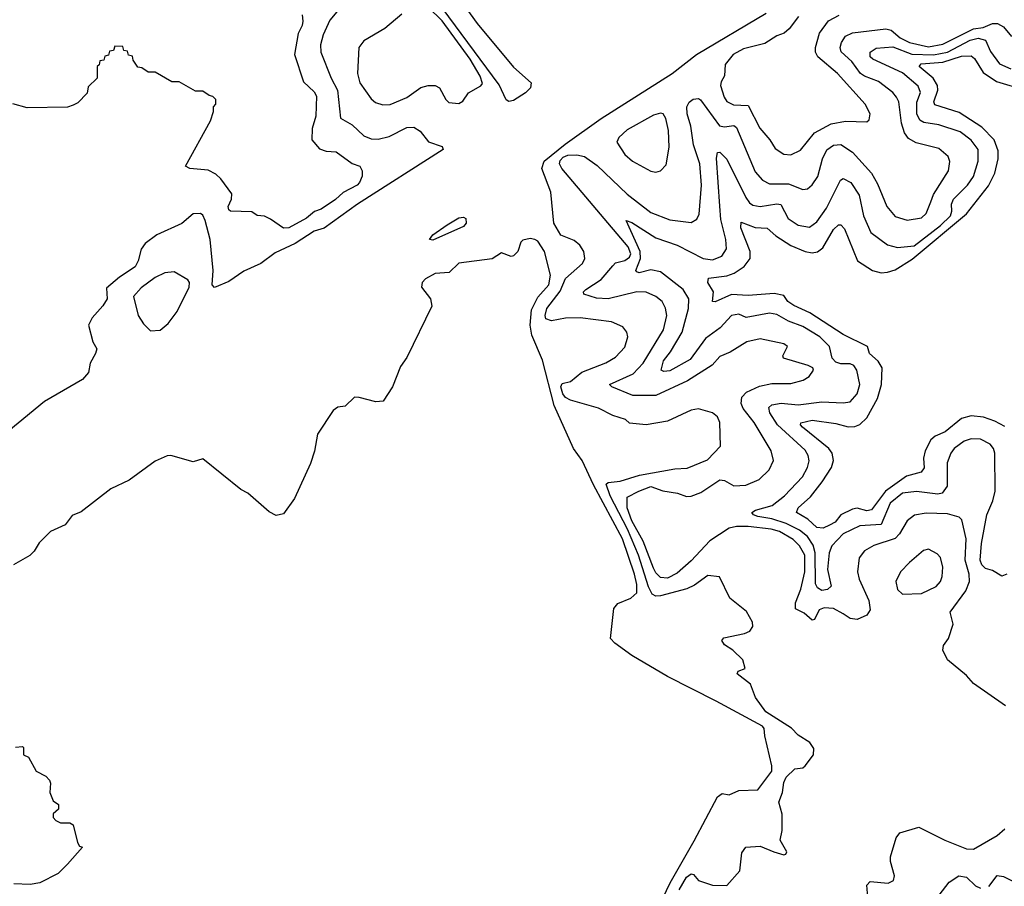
# Model space of a CAD drawing. Extents: x 1954678 to 2060275, y 904822 to 1016299.
# Tile 445 of 467: x 2030353 to 2034505, y 1009570 to 1013222. Entities that reach past the tile are written whole.
import ezdxf

# ---------------------------------------------------------------- set-up
doc = ezdxf.new("R2010")
doc.units = 0

msp = doc.modelspace()

# ---------------------------------------------------------------- linework, layer by layer
at = {"layer": '0CON20XD'}
for points in [[(2032205, 1013314.1), (2032281.9, 1013205), (2032435, 1013021.8), (2032510, 1012955), (2032506.9, 1012935), (2032486.4, 1012913.6), (2032435, 1012881.5), (2032415, 1012877.3), (2032405, 1012883.8), (2032375, 1012947.4), (2032110.1, 1013305)], [(2031885, 1012862.7), (2031915, 1012864.6), (2031985, 1012893.8), (2032045, 1012935.3), (2032075.3, 1012944.7), (2032105, 1012944.1), (2032123.3, 1012935), (2032150, 1012885), (2032162.6, 1012872.6), (2032205, 1012868.1), (2032221.2, 1012878.8), (2032245, 1012913.3), (2032297.5, 1012942.5), (2032305, 1012953.3), (2032295, 1012983.3), (2032253.3, 1013055), (2032135, 1013216.1), (2032075, 1013274.6)], [(2031690, 1013255), (2031660.8, 1013219.2), (2031632.3, 1013157.7), (2031621.1, 1013115), (2031622.9, 1013085), (2031666.2, 1012975), (2031693.7, 1012925), (2031706.5, 1012806.5), (2031755, 1012778.5), (2031805, 1012732.5), (2031835, 1012719.7), (2031865, 1012718.6), (2031910.8, 1012729.2), (2031985, 1012767.5), (2032015, 1012769.1), (2032041.9, 1012751.9), (2032076.5, 1012706.5), (2032135, 1012687.7), (2032138.7, 1012675), (2031778.2, 1012445), (2031636.5, 1012343.5), (2031595, 1012330), (2031515, 1012279.1), (2031431.1, 1012238.9), (2031370, 1012195), (2031297.8, 1012162.2), (2031235, 1012118.3), (2031175, 1012093.8), (2031164.7, 1012104.7), (2031168.5, 1012165), (2031156, 1012295), (2031136, 1012376), (2031125, 1012398.1), (2031115, 1012404.4), (2031085, 1012404.3), (2031037.5, 1012362.5), (2030931.4, 1012315), (2030882, 1012278), (2030864.8, 1012255.2), (2030853.1, 1012205), (2030840.2, 1012179.8), (2030773.7, 1012136.3), (2030719.1, 1012090.9), (2030722.2, 1012045), (2030704.5, 1012015.5), (2030659.4, 1011965), (2030642.9, 1011935), (2030661.2, 1011865), (2030678, 1011835), (2030673.5, 1011815), (2030650, 1011775), (2030643.8, 1011735), (2030618.1, 1011705), (2030457.3, 1011612.7), (2030235, 1011431)], [(2031545, 1013242.5), (2031547.5, 1013215), (2031545, 1013197.5), (2031527.2, 1013162.8), (2031512, 1013075), (2031550.3, 1012960.3), (2031595, 1012918), (2031605, 1012900), (2031602.5, 1012815), (2031586.7, 1012763.3), (2031585.7, 1012715.7), (2031617.5, 1012677.5), (2031645, 1012668), (2031687.5, 1012665), (2031755.8, 1012615.8), (2031787.5, 1012605), (2031797.5, 1012585), (2031797, 1012563), (2031786.7, 1012535), (2031776.7, 1012525), (2031716.7, 1012493.3), (2031685, 1012463.8), (2031625, 1012424), (2031595.9, 1012414.1), (2031562.5, 1012385), (2031487.5, 1012345), (2031465, 1012343.3), (2031410.7, 1012380.7), (2031385, 1012393.3), (2031355, 1012396.7), (2031331.7, 1012411.7), (2031242.5, 1012415), (2031235, 1012420), (2031232, 1012435), (2031246.7, 1012465), (2031248, 1012488), (2031201.7, 1012551.7), (2031180.5, 1012570.5), (2031147.3, 1012587.3), (2031070, 1012595), (2031052.5, 1012605), (2031157.5, 1012795), (2031170, 1012835), (2031170, 1012855), (2031180, 1012865), (2031180, 1012885), (2031168.3, 1012898.3), (2031151.7, 1012901.7), (2031125, 1012920), (2031095, 1012920), (2031025, 1012960), (2030995, 1012960), (2030925, 1013000), (2030895, 1013000), (2030868.3, 1013018.3), (2030851.7, 1013021.7), (2030831.7, 1013051.7), (2030828.3, 1013068.3), (2030811.7, 1013071.7), (2030808.3, 1013088.3), (2030791.7, 1013091.7), (2030788.3, 1013108.3), (2030755, 1013110), (2030748.3, 1013091.7), (2030731.7, 1013088.3), (2030728.3, 1013071.7), (2030711.7, 1013068.3), (2030708.3, 1013051.7), (2030691.7, 1013048.3), (2030688.3, 1013031.7), (2030680, 1013025), (2030680, 1012975), (2030641.7, 1012938.3), (2030638.3, 1012911.7), (2030598.3, 1012871.7), (2030578.3, 1012861.7), (2030555, 1012853.3), (2030385, 1012850.8), (2030325, 1012867.1)], [(2031965, 1013244.4), (2031893.1, 1013185), (2031805, 1013131.9), (2031783.1, 1013105), (2031778.2, 1012995), (2031787.9, 1012955), (2031835, 1012888.6), (2031852.9, 1012872.9), (2031885, 1012862.7)], [(2033134.3, 1009555), (2033165, 1009609.1), (2033185, 1009622.9), (2033195, 1009620), (2033215, 1009594.5), (2033275, 1009574.6), (2033335, 1009573.5), (2033389.1, 1009635), (2033398, 1009712), (2033414.5, 1009735.5), (2033475, 1009739.7), (2033532.9, 1009715), (2033575, 1009703.3), (2033584.1, 1009705.9), (2033588, 1009715), (2033559.6, 1009765), (2033568.5, 1009805), (2033568.8, 1009875), (2033554.2, 1009925), (2033570, 1009965), (2033575, 1010007.5), (2033585, 1010030), (2033621.2, 1010065), (2033655, 1010070), (2033665, 1010077.5), (2033700.9, 1010125), (2033701.7, 1010151.7), (2033685, 1010176.2), (2033635, 1010206.9), (2033607.2, 1010237.2), (2033500, 1010305), (2033456.4, 1010366.4), (2033435, 1010422.5), (2033378.8, 1010465), (2033382.7, 1010477.3), (2033411.7, 1010488.3), (2033402.5, 1010525), (2033360, 1010565), (2033325, 1010588), (2033314.1, 1010605.9), (2033322.1, 1010617.9), (2033410, 1010635), (2033431.2, 1010645), (2033443.8, 1010665), (2033443.6, 1010683.6), (2033418.3, 1010728.3), (2033347.5, 1010785), (2033303.8, 1010873.8), (2033255, 1010880), (2033198.8, 1010838.8), (2033166.5, 1010823.5), (2033055.4, 1010794.6), (2033035, 1010793), (2033020.7, 1010800.7), (2033005, 1010832.8), (2032963.1, 1010965), (2032915.6, 1011075), (2032843.2, 1011215), (2032825.4, 1011265), (2032835, 1011272.2), (2032885, 1011277), (2032967, 1011303), (2033115, 1011329.3), (2033167.2, 1011332.8), (2033253.1, 1011366.9), (2033308.8, 1011425), (2033305.6, 1011525), (2033295, 1011548), (2033275, 1011565.7), (2033215, 1011582.2), (2033185, 1011576.4), (2033085, 1011529.6), (2032995, 1011514.2), (2032925, 1011521.4), (2032907.2, 1011537.2), (2032854.2, 1011554.2), (2032794.2, 1011585), (2032675, 1011618.8), (2032655, 1011629.6), (2032642.7, 1011645), (2032634.7, 1011675.3), (2032640.5, 1011689.5), (2032675, 1011697.9), (2032724.1, 1011735.9), (2032824.3, 1011775.7), (2032865, 1011800.4), (2032905, 1011842.5), (2032918.1, 1011885), (2032913.1, 1011905), (2032896.9, 1011926.9), (2032848.1, 1011948.1), (2032715.8, 1011965.8), (2032655, 1011964.7), (2032595, 1011953), (2032571.9, 1011961.8), (2032568.5, 1011975), (2032576.5, 1012005), (2032632.3, 1012077.7), (2032655, 1012131.8), (2032725.6, 1012195), (2032735.5, 1012215), (2032731.5, 1012245), (2032715, 1012271.9), (2032691.5, 1012291.5), (2032635, 1012314.1), (2032604.9, 1012365), (2032592.3, 1012495), (2032554.2, 1012595), (2032565, 1012625.2), (2032653.5, 1012696.5), (2032805.2, 1012805), (2033104.7, 1012995), (2033207.3, 1013075), (2033501, 1013249)], [(2033637.5, 1013235), (2033597.1, 1013182.9), (2033576.7, 1013165), (2033545, 1013152.9), (2033495, 1013121.5), (2033405, 1013098.6), (2033361.8, 1013075), (2033327.7, 1013032.3), (2033325.4, 1012985), (2033310.3, 1012959.7), (2033308.8, 1012945), (2033323.7, 1012895), (2033335, 1012877.1), (2033362.6, 1012862.6), (2033425, 1012860.7), (2033474.2, 1012764.2), (2033516.7, 1012715), (2033538.3, 1012678.3), (2033574.7, 1012654.7), (2033605, 1012652.7)], [(2033605, 1012652.7), (2033645, 1012672.5), (2033704.6, 1012745), (2033775, 1012782.6), (2033834.7, 1012794.7), (2033925, 1012790.8), (2033935, 1012800), (2033939.2, 1012825), (2033917.5, 1012865), (2033801.3, 1012995), (2033718.9, 1013065), (2033708.5, 1013085), (2033708.1, 1013105), (2033725.6, 1013165), (2033763.1, 1013216.9), (2033809.1, 1013240.9)], [(2034510.1, 1010330.1), (2034375.3, 1010425.3), (2034345, 1010458.9), (2034265, 1010524.4), (2034246.2, 1010565), (2034248.8, 1010585), (2034268.8, 1010615), (2034288.6, 1010675), (2034276.5, 1010725), (2034342.3, 1010815), (2034357.8, 1010855), (2034356.4, 1010885), (2034340.3, 1010945), (2034343.3, 1011035), (2034326.2, 1011115), (2034315, 1011126.2), (2034265, 1011140), (2034175, 1011142.6), (2034125.8, 1011134.2), (2034095, 1011110.5), (2034063.3, 1011055), (2034045, 1011036.1), (2033954.3, 1011005.7), (2033915, 1010983.3), (2033893.1, 1010955), (2033885.4, 1010895), (2033892.5, 1010865), (2033934, 1010774), (2033939.3, 1010735), (2033925, 1010712.8), (2033885, 1010694.5), (2033855, 1010698.5), (2033825, 1010718.3), (2033785, 1010740.8), (2033745, 1010744.2), (2033724.6, 1010735), (2033705.2, 1010694.8), (2033695, 1010691.3), (2033660.8, 1010720.8), (2033625, 1010739.2), (2033624.1, 1010764.1), (2033647.1, 1010822.9), (2033663.7, 1010895), (2033664.1, 1010965), (2033641.7, 1011005), (2033615, 1011031.2), (2033557.5, 1011065), (2033521.9, 1011075), (2033425, 1011086.4), (2033375, 1011086.8), (2033345, 1011079.6), (2033263.8, 1011026.2), (2033185, 1010941.1), (2033125, 1010889.8), (2033085, 1010868.1), (2033055, 1010872.1), (2033035, 1010891.3), (2033025, 1010911.1), (2032981.8, 1011025), (2032935, 1011110.2), (2032914.3, 1011165), (2032915, 1011210), (2032963.3, 1011235), (2033015, 1011254.3), (2033065, 1011236.4), (2033126.6, 1011226.6), (2033165, 1011213.4), (2033185, 1011213.9), (2033225, 1011229.6), (2033305, 1011283.4), (2033325, 1011279.6), (2033365, 1011257.3), (2033415, 1011260), (2033471.4, 1011285), (2033513.5, 1011325), (2033531.8, 1011365), (2033521.8, 1011405), (2033450.3, 1011525), (2033403.9, 1011583.9), (2033395.7, 1011605), (2033398.5, 1011631.5), (2033417.6, 1011652.4), (2033472.9, 1011677.1), (2033525, 1011688.9), (2033605, 1011688.2), (2033657, 1011703), (2033682.2, 1011717.8), (2033700.8, 1011745), (2033697.1, 1011755), (2033678, 1011765), (2033574.2, 1011795), (2033571.4, 1011805), (2033590, 1011845), (2033575, 1011856.1), (2033475, 1011877.6), (2033419.2, 1011865), (2033348.8, 1011821.2), (2033305, 1011802.5), (2033273.4, 1011766.6), (2033169.3, 1011700.7), (2033035, 1011638.4), (2032937.9, 1011637.9), (2032850, 1011675), (2032840.8, 1011685), (2032940.2, 1011729.8), (2032981.9, 1011775), (2033068.3, 1011915), (2033082.1, 1011975), (2033076.6, 1012006.6), (2033062.1, 1012035), (2033035.6, 1012055.6), (2032995, 1012073.4), (2032955, 1012075.2), (2032835, 1012046.1), (2032785, 1012048.9), (2032731.9, 1012065), (2032730.5, 1012075), (2032740.4, 1012085), (2032805, 1012126.4), (2032853.6, 1012185), (2032865, 1012197.6), (2032905, 1012207.1), (2032925, 1012220.6), (2032929.4, 1012235), (2032919, 1012265), (2032639.1, 1012595), (2032629.1, 1012615), (2032632, 1012628), (2032645, 1012642.4), (2032665, 1012650.4), (2032702.6, 1012652.6), (2032735, 1012644.7), (2032787.5, 1012607.5), (2032915, 1012486.9), (2033015, 1012408.7), (2033095, 1012378.1), (2033185, 1012367.3), (2033208.6, 1012381.4), (2033218.1, 1012401.9), (2033228.3, 1012525), (2033220.8, 1012615), (2033194.4, 1012695), (2033183.2, 1012773.2), (2033168, 1012825), (2033166.7, 1012855), (2033176.3, 1012873.7), (2033193.2, 1012886.8), (2033215, 1012889.5), (2033224.4, 1012884.4), (2033304.5, 1012774.5), (2033325, 1012770.2), (2033365, 1012776.4), (2033375, 1012767.8), (2033455, 1012580.5), (2033485.5, 1012545), (2033515, 1012529.4), (2033595, 1012530.4), (2033655, 1012506.8), (2033675, 1012509.2), (2033695, 1012526.4), (2033719, 1012561), (2033738.7, 1012635), (2033756.2, 1012673.8), (2033785, 1012692.9), (2033815, 1012696.4), (2033864.1, 1012664.1), (2033945.2, 1012575.2), (2033970.4, 1012530.4), (2034008.9, 1012435), (2034045, 1012392.3), (2034095, 1012376.7), (2034155, 1012387.3), (2034175.4, 1012405), (2034194.6, 1012454.6), (2034205.9, 1012485), (2034268.8, 1012585), (2034274.6, 1012624.6), (2034267.5, 1012645), (2034228.9, 1012678.9), (2034132.6, 1012702.6), (2034100.8, 1012720.8), (2034084.4, 1012744.4), (2034070.7, 1012785), (2034060.2, 1012875), (2034050.7, 1012895), (2034034.6, 1012914.6), (2033975, 1012961.2), (2033915, 1012983.1), (2033898.3, 1012995), (2033861.7, 1013045), (2033816.4, 1013086.4), (2033812.6, 1013105), (2033818.6, 1013125), (2033835, 1013152.8), (2033865, 1013166.3), (2034005, 1013183.5), (2034027.9, 1013177.9), (2034066, 1013145), (2034104.5, 1013125), (2034185, 1013107.7), (2034245, 1013118.4), (2034375, 1013182.8), (2034415, 1013188.8), (2034455, 1013205.3), (2034476.2, 1013205), (2034501.4, 1013191.4), (2034535, 1013150.6)], [(2034515, 1010885.3), (2034495, 1010877.8), (2034455, 1010901.4), (2034425, 1010909.5), (2034409.7, 1010925), (2034403.4, 1010945), (2034409.3, 1011015), (2034430.5, 1011135), (2034456.5, 1011195), (2034466, 1011235), (2034464.8, 1011394.8), (2034459.7, 1011415), (2034445, 1011432.7), (2034405, 1011454.7), (2034365, 1011455.8), (2034335, 1011446.5), (2034293.8, 1011415), (2034278.9, 1011395), (2034263.2, 1011355), (2034263.6, 1011256.4), (2034243.3, 1011226.7), (2034225, 1011222.7), (2034135, 1011234), (2034075, 1011227.1), (2034022.9, 1011185), (2033985.9, 1011094.1), (2033895, 1011089.4), (2033824.8, 1011055.2), (2033777.5, 1011005), (2033766.2, 1010975), (2033759.8, 1010905), (2033774.5, 1010835), (2033759.8, 1010820.3), (2033735, 1010816.2), (2033717.3, 1010827.3), (2033708.9, 1010845), (2033708, 1010975), (2033698.4, 1011008.4), (2033674.9, 1011044.9), (2033641.1, 1011071.1), (2033585, 1011099.2), (2033525, 1011118.6), (2033465, 1011128.3), (2033447.8, 1011135), (2033440.8, 1011145), (2033455.3, 1011154.7), (2033525.6, 1011175), (2033578.4, 1011215), (2033653.3, 1011295), (2033675.3, 1011335), (2033682.5, 1011362.5), (2033678.4, 1011385), (2033665, 1011407.3), (2033547.8, 1011515), (2033515.6, 1011565), (2033511.8, 1011588.2), (2033525, 1011599.5), (2033564.2, 1011605.8), (2033635, 1011599.6), (2033735, 1011611.5), (2033825, 1011607.3), (2033855, 1011612.1), (2033884.6, 1011645), (2033895.4, 1011685), (2033883.5, 1011745), (2033870.4, 1011765), (2033855, 1011772.2), (2033815, 1011771.6), (2033795, 1011778.1), (2033778.5, 1011795), (2033767.8, 1011845), (2033726.6, 1011885), (2033655, 1011928.5), (2033595, 1011951.1), (2033545, 1011979.5), (2033515, 1011984.8), (2033416.3, 1011966.3), (2033385, 1011981.5), (2033355, 1011975.9), (2033307, 1011923), (2033245, 1011879.1), (2033180.5, 1011789.5), (2033095, 1011741.7), (2033068.7, 1011738.7), (2033057.5, 1011745), (2033068.1, 1011785), (2033097.8, 1011822.2), (2033147.2, 1011905), (2033172.7, 1012005), (2033175, 1012046.2), (2033151.2, 1012085), (2033055, 1012159.7), (2033015, 1012167.4), (2032965.5, 1012155.5), (2032955, 1012158.6), (2032951.2, 1012165), (2032970.8, 1012215), (2032969.3, 1012245), (2032910, 1012375), (2032935, 1012367.5), (2033035, 1012302.8), (2033125, 1012272.3), (2033235.6, 1012215), (2033275, 1012210.2), (2033313.6, 1012225), (2033333.6, 1012256.4), (2033331.1, 1012295), (2033310.2, 1012380.2), (2033306, 1012436), (2033291.2, 1012638.8), (2033295, 1012662), (2033305, 1012663.3), (2033335, 1012633.5), (2033415, 1012471.8), (2033430.6, 1012450.6), (2033445, 1012440.8), (2033475, 1012434.2), (2033545, 1012446), (2033563, 1012443), (2033593.9, 1012383.9), (2033635, 1012355.8), (2033683.1, 1012346.9), (2033715, 1012370), (2033755, 1012428.2), (2033813.9, 1012545), (2033825, 1012552.3), (2033857.3, 1012535), (2033892.5, 1012482.5), (2033910.5, 1012395), (2033941.5, 1012325), (2034012.9, 1012272.9), (2034055, 1012262.4), (2034125, 1012268.8), (2034235.9, 1012354.1), (2034277.4, 1012395), (2034283.9, 1012415), (2034282.2, 1012445), (2034290.2, 1012465), (2034350.2, 1012525), (2034375, 1012560.9), (2034394.3, 1012625), (2034394.3, 1012675), (2034365, 1012714.7), (2034318.8, 1012748.8), (2034228.4, 1012778.4), (2034165, 1012788.4), (2034148.2, 1012798.2), (2034136.5, 1012825), (2034135.6, 1012874.4), (2034151.1, 1012915), (2034141.9, 1012941.9), (2034075, 1012998.2), (2033950.4, 1013055), (2033939.7, 1013065), (2033939.8, 1013085), (2033965, 1013102.3), (2034035, 1013107.8), (2034115, 1013076), (2034206.8, 1013073.2), (2034265, 1013085.4), (2034361.1, 1013135), (2034395, 1013143.3), (2034425, 1013134.7), (2034446.9, 1013086.9), (2034484.7, 1013035), (2034532.9, 1013015)], [(2034507.2, 1011507.2), (2034465, 1011530.5), (2034417.5, 1011547.5), (2034365, 1011552), (2034325, 1011541.9), (2034255.5, 1011484.5), (2034213.4, 1011466.6), (2034195, 1011451.7), (2034171, 1011405), (2034164, 1011374), (2034166.3, 1011333.7), (2034154.3, 1011315.7), (2034092, 1011298), (2034004.4, 1011235.6), (2033945, 1011155.9), (2033925, 1011151.8), (2033885, 1011164.1), (2033865, 1011160), (2033815, 1011135.6), (2033792.3, 1011105), (2033767.9, 1011092.1), (2033740.5, 1011079.5), (2033715, 1011081.7), (2033676.6, 1011116.6), (2033628.2, 1011145), (2033635.3, 1011165), (2033688, 1011212), (2033737.2, 1011275), (2033776.1, 1011335), (2033784.8, 1011365), (2033779.3, 1011395), (2033764.3, 1011415), (2033653.4, 1011505), (2033645.4, 1011515), (2033647.5, 1011522.5), (2033695, 1011534.8), (2033795, 1011520.4), (2033845.9, 1011505.9), (2033875, 1011507.7), (2033895, 1011516.7), (2033925.4, 1011544.6), (2033970.5, 1011625), (2033987.5, 1011685), (2033989.5, 1011755), (2033973.6, 1011783.6), (2033936.4, 1011815), (2033928.5, 1011845), (2033825, 1011895.9), (2033685, 1011987.2), (2033616.8, 1012016.8), (2033591.8, 1012035), (2033575, 1012059.2), (2033535, 1012067.9), (2033425, 1012059.1), (2033355, 1012064.1), (2033285, 1012032.9), (2033274, 1012034), (2033278.4, 1012075), (2033254.6, 1012115), (2033256.9, 1012133.1), (2033335, 1012142.5), (2033366.1, 1012153.9), (2033408, 1012182), (2033433.8, 1012215), (2033433.1, 1012245), (2033393.3, 1012345), (2033395, 1012368.9), (2033455, 1012346.7), (2033505, 1012342.9), (2033540.8, 1012310.8), (2033605, 1012270), (2033664.8, 1012244.8), (2033695, 1012238.7), (2033716.8, 1012243.2), (2033739.7, 1012260.3), (2033785, 1012338.2), (2033805, 1012357.5), (2033815, 1012357.5), (2033830.9, 1012340.9), (2033886.2, 1012205), (2033948.6, 1012165), (2033985, 1012155.3), (2034012.8, 1012157.2), (2034045, 1012168), (2034116.7, 1012213.3), (2034345.9, 1012404.1), (2034437.9, 1012522.1), (2034465.1, 1012574.9), (2034479.4, 1012635), (2034479.3, 1012669.3), (2034462.6, 1012715), (2034409.4, 1012769.4), (2034315, 1012830.5), (2034212.3, 1012862.3), (2034207.6, 1012875), (2034223.9, 1012925), (2034222.8, 1012945), (2034204.8, 1012975), (2034146.2, 1013025), (2034154.9, 1013035.1), (2034245, 1013043.1), (2034325, 1013067.4), (2034365, 1013068.8), (2034378.6, 1013058.6), (2034415, 1012998.8), (2034471.3, 1012961.3), (2034594.6, 1012924.6)], [(2033035, 1012579.4), (2033055, 1012584.2), (2033079.7, 1012610.3), (2033092.1, 1012685), (2033088.7, 1012755), (2033077.9, 1012805), (2033066.5, 1012825), (2033055, 1012827.8), (2033025, 1012819.8), (2032915, 1012757.9), (2032880, 1012725), (2032871.5, 1012705), (2032905, 1012653.1), (2032937.5, 1012625), (2033015, 1012583.3), (2033035, 1012579.4)], [(2032095, 1012292.9), (2032081.2, 1012295), (2032095.6, 1012315), (2032155, 1012358), (2032205, 1012387.1), (2032225, 1012389.6), (2032234.6, 1012384.6), (2032236.4, 1012365), (2032225, 1012350.5), (2032095, 1012292.9)], [(2033005, 1009394), (2033095.6, 1009585), (2033197.8, 1009762.2), (2033295, 1009947.2), (2033315, 1009961.5), (2033345, 1009955.8), (2033385, 1009973.8), (2033465, 1009976.2), (2033524.5, 1010055), (2033525, 1010077.5), (2033494.5, 1010205), (2033492.9, 1010235), (2033484.6, 1010245), (2033289.9, 1010350.1), (2033085, 1010454.9), (2032935, 1010543.2), (2032862.5, 1010595), (2032844.3, 1010615), (2032858.8, 1010741.2), (2032875, 1010762), (2032930, 1010785), (2032955, 1010807.5), (2032955, 1010842.5), (2032945.4, 1010885), (2032895, 1011034.2), (2032772, 1011262), (2032724.7, 1011364.7), (2032688.9, 1011415), (2032606.2, 1011596.2), (2032557.6, 1011787.6), (2032512.6, 1011892.6), (2032505.5, 1011935), (2032510.6, 1011999.4), (2032537.8, 1012052.2), (2032584.5, 1012105), (2032591.5, 1012145), (2032565.6, 1012245), (2032538.1, 1012288.1), (2032525, 1012296.2), (2032505, 1012299.2), (2032475, 1012293.3), (2032466.1, 1012283.9), (2032453.8, 1012245), (2032435, 1012226.2), (2032425, 1012223.3), (2032385, 1012240), (2032345, 1012214.2), (2032205, 1012195.8), (2032163.9, 1012156.1), (2032105, 1012152.9), (2032065, 1012129.6), (2032050.9, 1012115), (2032047.5, 1012095), (2032086, 1012045), (2032090.8, 1012015), (2031985, 1011798.9), (2031959.1, 1011760.9), (2031924.6, 1011675), (2031885.2, 1011614.8), (2031855, 1011611.2), (2031785, 1011630.5), (2031765, 1011630.6), (2031725, 1011592.9), (2031695, 1011588.8), (2031674.5, 1011575), (2031608.4, 1011475), (2031595.8, 1011404.2), (2031578.8, 1011351.2), (2031511.5, 1011205), (2031465, 1011140), (2031435, 1011132), (2031405, 1011147.5), (2031315, 1011226.7), (2031285, 1011242), (2031125, 1011371.2), (2031085, 1011359.2), (2030990, 1011385), (2030975, 1011384), (2030925, 1011362), (2030815, 1011281.2), (2030737.5, 1011245), (2030612.3, 1011147.7), (2030575, 1011133.3), (2030545, 1011093.3), (2030482.5, 1011065), (2030435, 1011017.5), (2030415, 1010982.5), (2030396.4, 1010963.6), (2030327.5, 1010925)], [(2030905, 1011910.9), (2030945, 1011913.8), (2030979, 1011941), (2031017.6, 1011992.4), (2031068.1, 1012095), (2031068.8, 1012115), (2031062.9, 1012125), (2031005, 1012158.6), (2030965, 1012154.5), (2030925, 1012135.9), (2030865, 1012091.2), (2030833.1, 1012055), (2030853.5, 1011975), (2030875, 1011939.6), (2030905, 1011910.9)], [(2034075, 1010800.8), (2034155, 1010804.1), (2034217, 1010833), (2034235.6, 1010855), (2034242.5, 1010875), (2034245.4, 1010915), (2034236.2, 1010956.2), (2034221.7, 1010971.7), (2034185, 1010991.4), (2034164, 1010985), (2034105, 1010934.2), (2034067.1, 1010895), (2034047.8, 1010855), (2034055, 1010821.2), (2034075, 1010800.8)], [(2030335, 1010156.7), (2030365, 1010160), (2030370, 1010155), (2030370, 1010125), (2030390, 1010115), (2030422.5, 1010055), (2030464.1, 1010034.1), (2030478.3, 1010018.3), (2030483.3, 1010005), (2030480, 1009965), (2030495, 1009930), (2030517.5, 1009915), (2030517.5, 1009895), (2030493.9, 1009876.1), (2030495, 1009860), (2030505, 1009847.5), (2030525, 1009837.5), (2030565, 1009837.5), (2030579.3, 1009829.3), (2030597.5, 1009755), (2030605, 1009740), (2030617.5, 1009735), (2030555, 1009663.1), (2030515, 1009623.8), (2030438, 1009585), (2030397.5, 1009577.5), (2030328.9, 1009581.1)], [(2033930, 1009525), (2033924.7, 1009575), (2033939.6, 1009590.4), (2034015, 1009583.4), (2034037.5, 1009595), (2034042.1, 1009615), (2034024.5, 1009675), (2034024.4, 1009695), (2034048.6, 1009775), (2034065, 1009795.7), (2034145, 1009820), (2034254.2, 1009765), (2034345, 1009728.9), (2034375, 1009726.4), (2034475.3, 1009784.7), (2034507.3, 1009812.7)], [(2034215.8, 1009515), (2034272, 1009588), (2034313.3, 1009615), (2034345, 1009608.8), (2034382.8, 1009572.8), (2034405, 1009563.3)], [(2034439.7, 1009570.3), (2034475, 1009616), (2034501.3, 1009611.3), (2034555, 1009584.5)]]:
    msp.add_lwpolyline(points, dxfattribs=at)

doc.saveas('drawing.dxf')
